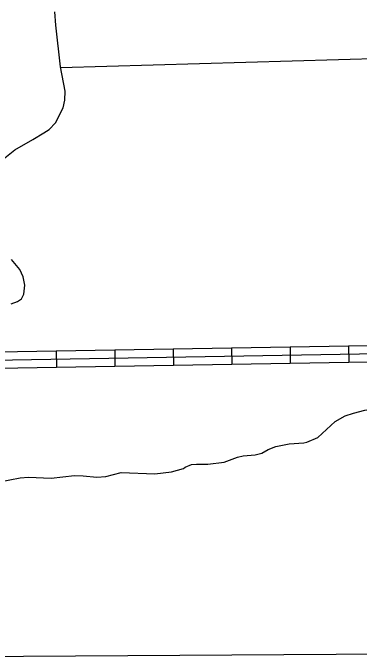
# Model space of a CAD drawing. Extents: x 1084508 to 1142749, y 1057638 to 1093403.
# Drawn here: x 1086391 to 1087373, y 1083480 to 1085312 of the extents above; entities that cross this region are included whole.
import ezdxf

# ---------------------------------------------------------------- set-up
doc = ezdxf.new("R2010")
doc.units = 0
for name, color, linetype in [('Level 32', 7, 'Continuous'), ('Level 35', 7, 'Continuous'), ('Level 5', 7, 'Continuous')]:
    doc.layers.add(name, color=color, linetype=linetype)

msp = doc.modelspace()

# ---------------------------------------------------------------- linework, layer by layer
at = {"layer": 'Level 32'}
for p, q in [((1087011, 1084360.4), (1087011.8, 1084313.3)), ((1087176.7, 1084363.2), (1087177.5, 1084316.1)), ((1087342.4, 1084366), (1087343.2, 1084318.9)), ((1086513.8, 1084351.9), (1086514.6, 1084304.9)), ((1086679.5, 1084354.7), (1086680.3, 1084307.7)), ((1086845.3, 1084357.6), (1086846.1, 1084310.5))]:
    msp.add_line(p, q, dxfattribs=at)
for points in [[(1089032.5, 1084860.4), (1088999.9, 1084851.9), (1088968.4, 1084833.7), (1088953.9, 1084820.7), (1088932.8, 1084787.2), (1088918, 1084743.3), (1088908.9, 1084702.2), (1088900.6, 1084661.2), (1088886.3, 1084631.4), (1088867.4, 1084603.7), (1088708, 1084385.9), (1088694.1, 1084376.6), (1088674.1, 1084370.5), (1087592.2, 1084346.7), (1085896.7, 1084317.9)], [(1087011, 1084360.4), (1086845.3, 1084357.6)], [(1087176.7, 1084363.2), (1087011, 1084360.4)], [(1087342.4, 1084366), (1087176.7, 1084363.2)], [(1087508.1, 1084368.8), (1087342.4, 1084366)], [(1086513.8, 1084351.9), (1086348.1, 1084349.1)], [(1086679.5, 1084354.7), (1086513.8, 1084351.9)], [(1086845.3, 1084357.6), (1086679.5, 1084354.7)], [(1086680.3, 1084307.7), (1086514.6, 1084304.9)], [(1086846.1, 1084310.5), (1086680.3, 1084307.7)], [(1087011.8, 1084313.3), (1086846.1, 1084310.5)], [(1087177.5, 1084316.1), (1087011.8, 1084313.3)], [(1087343.2, 1084318.9), (1087177.5, 1084316.1)], [(1087508.9, 1084321.8), (1087343.2, 1084318.9)], [(1086514.6, 1084304.9), (1086348.9, 1084302)]]:
    msp.add_lwpolyline(points, dxfattribs=at)
at = {"layer": 'Level 35'}
for points in [[(1086396, 1084923), (1086447.9, 1084952.2), (1086479.1, 1084971), (1086493.4, 1084980.8), (1086511.5, 1084999.6), (1086533.2, 1085042), (1086538.5, 1085064), (1086539.5, 1085089.6), (1086526, 1085158.4), (1086513.1, 1085277.1), (1086509.8, 1085315.1)], [(1086359, 1084892.6), (1086396, 1084923)], [(1086386.2, 1084485.5), (1086403.8, 1084492.3), (1086415.1, 1084500.4), (1086421.7, 1084513), (1086424.7, 1084538.4), (1086419.8, 1084562.8), (1086410.4, 1084583.5), (1086386.8, 1084612.1)], [(1087357, 1084175.3), (1087389.3, 1084183.7), (1087456.8, 1084195), (1087498.4, 1084208.3), (1087528.3, 1084227.4), (1087547.4, 1084244.6), (1087594.1, 1084283.7), (1087621.6, 1084308), (1087634.3, 1084323)], [(1086435.1, 1083993.5), (1086499.4, 1083991.4), (1086565.5, 1083998.9), (1086590.4, 1083997.8), (1086628.6, 1083993.9), (1086654, 1083995.4), (1086697.5, 1084007.5), (1086793.4, 1084003.4), (1086841, 1084008.7), (1086874.5, 1084018.8), (1086879.4, 1084022.1), (1086897.3, 1084030.2), (1086911.7, 1084030.6), (1086944.1, 1084030.5), (1086990.1, 1084036.7), (1087027.5, 1084050.4), (1087043.4, 1084054), (1087077.9, 1084057.7), (1087096.6, 1084061.8), (1087114.3, 1084072.4), (1087136.6, 1084081), (1087174.6, 1084088.7), (1087216.1, 1084090.9), (1087224.8, 1084092.9), (1087255.4, 1084106), (1087304.6, 1084151.5), (1087333.1, 1084167.9), (1087357, 1084175.3)], [(1086293.4, 1083969.4), (1086411.3, 1083991.5), (1086435.1, 1083993.5)]]:
    msp.add_lwpolyline(points, dxfattribs=at)
at = {"layer": 'Level 5'}
for points in [[(1086526.3, 1085157.1), (1087576.6, 1085186.7), (1088297.1, 1085203.1)], [(1088446.3, 1083514.1), (1087602.1, 1083492.6), (1085681.4, 1083480.3)]]:
    msp.add_lwpolyline(points, dxfattribs=at)

doc.saveas('drawing.dxf')
